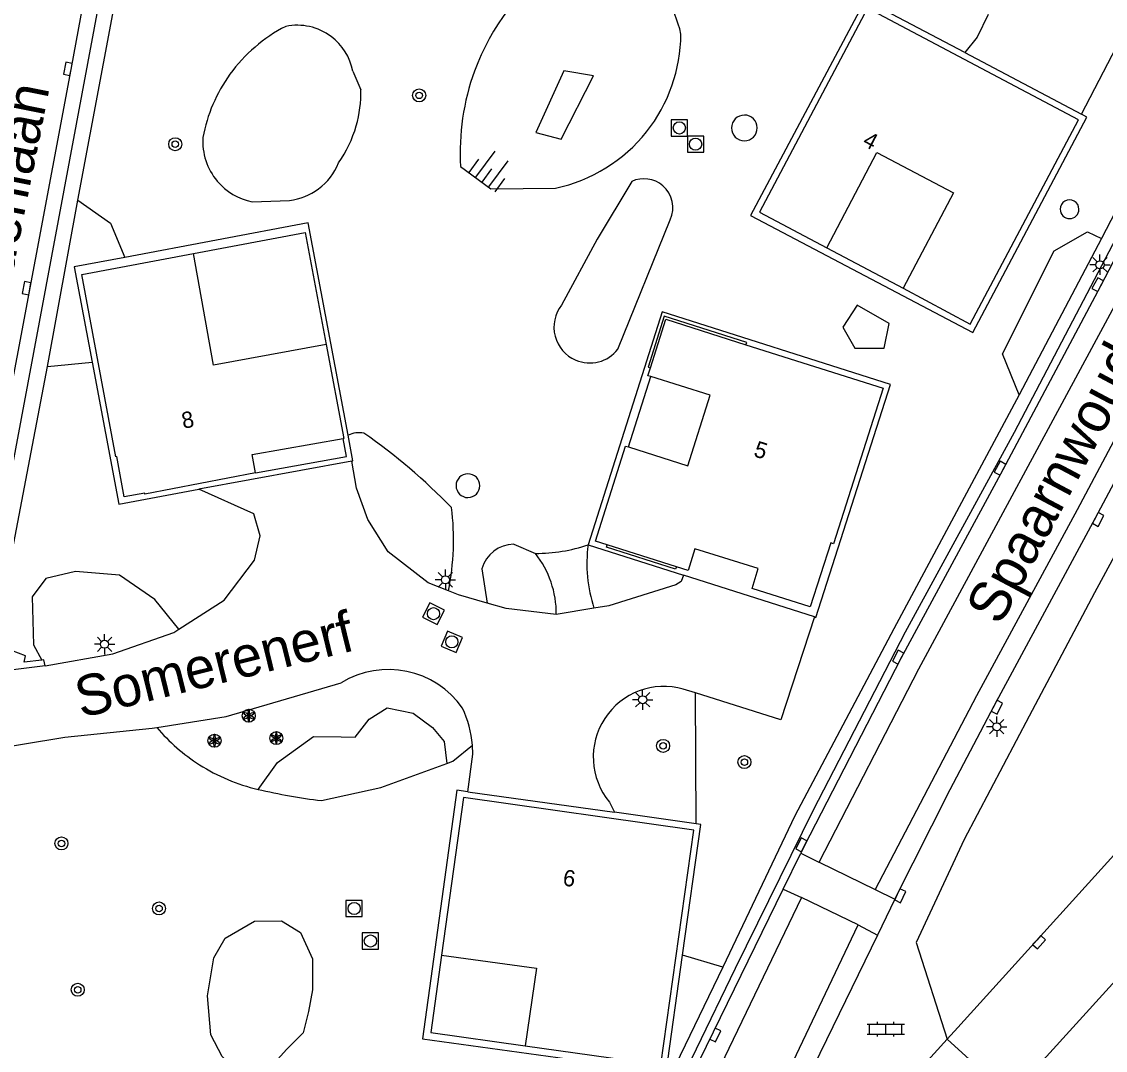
# Model space of a CAD drawing. Extents: x 124000 to 128010, y 398999 to 403000.
# Drawn here: x 126935.6 to 127002.2, y 399383.3 to 399446.5 of the extents above; entities that cross this region are included whole.
import ezdxf

# ---------------------------------------------------------------- set-up
doc = ezdxf.new("R2010")
doc.units = 0
for name, color, linetype in [('gg-afsc-erfafscheiding', 7, 'Continuous'), ('gg-afsc-hekwerk', 7, 'Continuous'), ('gg-afsc-muur', 7, 'Continuous'), ('gg-anno-huisnummerreeks BGT', 7, 'Continuous'), ('gg-anno-openbare ruimte label', 7, 'Continuous'), ('gg-bbg-hoofdgebouw', 7, 'Continuous'), ('gg-bbg-luifel en loopbrug', 7, 'Continuous'), ('gg-bbg-onder overbouw', 7, 'Continuous'), ('gg-bbg-pand overbouw', 7, 'Continuous'), ('gg-knt-BGT kruinlijn', 7, 'Continuous'), ('gg-knt-bovenkant onderkant talud', 7, 'Continuous'), ('gg-knt-verharding', 7, 'Continuous'), ('gg-knt-verharding nz', 7, 'Continuous'), ('gt-grn-groengrens', 7, 'Continuous'), ('gt-grn-weggrens', 7, 'Continuous'), ('gt-symb-boom', 7, 'Continuous'), ('gt-symb-klinker verharding', 7, 'Continuous'), ('gt-symb-kolk', 7, 'Continuous'), ('gt-symb-lichtmast', 7, 'Continuous'), ('gt-symb-rioolschacht', 7, 'Continuous'), ('gt-symb-solitaire heester', 7, 'Continuous'), ('gt-symb-talud symbool', 7, 'Continuous')]:
    doc.layers.add(name, color=color, linetype=linetype)

# ---------------------------------------------------------------- blocks, each defined once
blk = doc.blocks.new('gt0-KOLK')
at = {"layer": 'gt-symb-kolk'}
blk.add_lwpolyline([(0, 0), (0.375, 0), (0.375, 0.4), (-0.375, 0.4), (-0.375, 0), (0, 0)], dxfattribs=at)
blk = doc.blocks.new('gt0-LMAST')
at = {"layer": 'gt-symb-lichtmast'}
for p, q in [((-0.182, 0.173), (-0.447, 0.438)), ((-0.005, 0.246), (-0.005, 0.621)), ((0.172, 0.173), (0.437, 0.438)), ((-0.255, -0.004), (-0.63, -0.004)), ((-0.182, -0.181), (-0.447, -0.446)), ((-0.005, -0.254), (-0.005, -0.629)), ((0.437, -0.446), (0.172, -0.181)), ((0.245, -0.004), (0.62, -0.004))]:
    blk.add_line(p, q, dxfattribs=at)
blk.add_circle((-0.005, -0.004), 0.25, dxfattribs=at)
blk = doc.blocks.new('gt0-KL1')
at = {"layer": 'gt-symb-klinker verharding'}
for p, q in [((-1.15, 0.3), (1.15, 0.3)), ((-1, -0.3), (-1, 0.3)), ((-0.5, 0.3), (-0.5, 0.45)), ((0, -0.3), (0, 0.3)), ((0.5, 0.3), (0.5, 0.45)), ((1, -0.3), (1, 0.3)), ((-1.15, -0.3), (1.15, -0.3)), ((-0.5, -0.45), (-0.5, -0.3)), ((0.5, -0.45), (0.5, -0.3))]:
    blk.add_line(p, q, dxfattribs=at)
blk = doc.blocks.new('gt0-RS')
at = {"layer": 'gt-symb-rioolschacht'}
blk.add_lwpolyline([(-0.5, -0.5), (0.5, -0.5), (0.5, 0.5), (-0.5, 0.5)], close=True, dxfattribs=at)
blk.add_circle((0, 0), 0.375, dxfattribs=at)
blk = doc.blocks.new('gt0-BOOM')
at = {"layer": 'gt-symb-boom'}
for radius in [0.4, 0.2]:
    blk.add_circle((0, 0), radius, dxfattribs=at)
blk = doc.blocks.new('gt0-TALUD_1')
at = {"layer": 'gt-symb-talud symbool'}
for p, q in [((-1, -1), (-1, 0)), ((-0.5, -2), (-0.5, 0)), ((0, -1), (0, 0)), ((0.5, -2), (0.5, 0)), ((1, -1), (1, 0))]:
    blk.add_line(p, q, dxfattribs=at)
blk = doc.blocks.new('gt0-SH')
at = {"layer": 'gt-symb-solitaire heester'}
blk.add_circle((0, 0), 0.4, dxfattribs=at)
for centre, start, end in [((-0.346, 0.2), 270, 30), ((-0.346, -0.2), 330, 90), ((0, 0.4), 210, 330), ((0.346, 0.2), 150, 270), ((0.346, -0.2), 90, 210), ((0, -0.4), 30, 150)]:
    blk.add_arc(centre, 0.4, start, end, dxfattribs=at)

msp = doc.modelspace()

# ---------------------------------------------------------------- linework, layer by layer
at = {"layer": 'gg-afsc-erfafscheiding'}
for p, q in [((126985.064, 399432.619), (126989.769, 399430.138)), ((126972.87, 399420.382), (126974.251, 399424.706))]:
    msp.add_line(p, q, dxfattribs=at)
msp.add_lwpolyline([(126946.118, 399432.278), (126952.988, 399433.565), (126954.279, 399426.672)], dxfattribs=at)
at = {"layer": 'gg-afsc-hekwerk'}
msp.add_lwpolyline([(127027.538, 399461.577), (127023.423, 399452.974), (127016.654, 399439.407), (127008.966, 399425.156), (127001.524, 399411.42), (126997.524, 399403.829), (126993.524, 399396.238), (126990.569, 399389.904), (126992.462, 399383.957)], dxfattribs=at)
at = {"layer": 'gg-afsc-muur'}
for p, q in [((126993.118, 399384.682), (127004.612, 399397.38)), ((126992.462, 399383.957), (126993.118, 399384.682))]:
    msp.add_line(p, q, dxfattribs=at)
at = {"layer": 'gg-bbg-hoofdgebouw'}
for points in [[(126989.769, 399430.138), (126993.895, 399427.927), (127000.547, 399440.498), (126987.568, 399447.366), (126980.926, 399434.814), (126985.064, 399432.619)], [(126985.064, 399432.619), (126988.145, 399438.486), (126992.86, 399436.01), (126989.769, 399430.138)], [(126949.928, 399418.781), (126943.136, 399417.481), (126943.129, 399417.531), (126941.848, 399417.315), (126941.411, 399419.794), (126941.343, 399419.782), (126939.253, 399430.988), (126946.118, 399432.278)], [(126954.279, 399426.672), (126947.352, 399425.409), (126946.118, 399432.278)], [(126954.279, 399426.672), (126955.358, 399420.911), (126955.328, 399420.906)], [(126980.098, 399426.668), (126988.526, 399423.988), (126985.491, 399414.42), (126985.307, 399414.479), (126984.053, 399410.543), (126980.473, 399411.684), (126980.855, 399412.911), (126976.959, 399414.112), (126976.548, 399412.78), (126975.822, 399413.011)], [(126974.251, 399424.706), (126974.069, 399424.763), (126974.221, 399425.241)], [(126972.87, 399420.382), (126976.532, 399419.23), (126977.903, 399423.556), (126974.251, 399424.706)], [(126971.565, 399414.365), (126970.851, 399414.592), (126972.694, 399420.437), (126972.87, 399420.382)], [(126966.524, 399383.555), (126974.855, 399382.375), (126976.901, 399396.816), (126962.72, 399398.825), (126961.382, 399389.126)], [(126961.382, 399389.126), (126967.21, 399388.329), (126966.524, 399383.555)]]:
    msp.add_lwpolyline(points, dxfattribs=at)
at = {"layer": 'gg-bbg-luifel en loopbrug'}
msp.add_lwpolyline([(126961.382, 399389.126), (126960.71, 399384.379), (126966.524, 399383.555)], dxfattribs=at)
at = {"layer": 'gg-bbg-onder overbouw'}
msp.add_line((126975.822, 399413.011), (126971.565, 399414.365), dxfattribs=at)
for points in [[(126974.221, 399425.241), (126975.175, 399428.233), (126980.098, 399426.668)], [(126949.928, 399418.781), (126949.727, 399419.921), (126955.328, 399420.906)]]:
    msp.add_lwpolyline(points, dxfattribs=at)
at = {"layer": 'gg-bbg-pand overbouw'}
for points in [[(126980.098, 399426.668), (126980.145, 399426.813), (126975.07, 399428.421), (126974.081, 399425.286), (126974.221, 399425.241)], [(126949.928, 399418.781), (126955.524, 399419.794), (126955.328, 399420.906)], [(126975.822, 399413.011), (126975.774, 399412.859), (126971.518, 399414.216), (126971.565, 399414.365)]]:
    msp.add_lwpolyline(points, dxfattribs=at)
at = {"layer": 'gg-knt-BGT kruinlijn'}
msp.add_lwpolyline([(126962.547, 399437.632), (126964.409, 399436.254), (126968.389, 399436.297)], dxfattribs=at)
for centre, radius, start, end in [((126977.004, 399438.522), 14.481, 125.58137, 159.92293), ((126970.266, 399444.587), 5.951, 11.47777, 60.23745), ((126966.347, 399445.825), 9.751, 321.5339, 359.67979), ((126977.04, 399438.508), 14.519, 159.92093, 183.46045), ((126966.361, 399445.821), 9.737, 282.02185, 321.50699)]:
    msp.add_arc(centre, radius, start, end, dxfattribs=at)
at = {"layer": 'gg-knt-bovenkant onderkant talud'}
msp.add_line((126968.727, 399439.313), (126970.728, 399443.208), dxfattribs=at)
msp.add_lwpolyline([(126970.728, 399443.208), (126968.901, 399443.52), (126967.181, 399439.712), (126968.727, 399439.313)], dxfattribs=at)
at = {"layer": 'gg-knt-verharding'}
for p, q in [((126945.528, 399475.596), (126933.171, 399409.609)), ((127000.726, 399440.855), (127003.864, 399446.898)), ((126993.554, 399444.646), (127000.726, 399440.855)), ((126955.929, 399419.536), (126955.634, 399421.106)), ((126955.858, 399419.515), (126946.458, 399417.781)), ((126955.858, 399419.515), (126955.929, 399419.536)), ((126970.389, 399414.354), (126976.259, 399412.488)), ((126984.31, 399409.937), (126976.259, 399412.488)), ((126970.748, 399410.468), (126968.435, 399410.084)), ((126976.985, 399405.253), (126976.242, 399405.488)), ((126962.989, 399399.168), (126972.01, 399397.922)), ((126971.705, 399398.543), (126972.01, 399397.922)), ((126977.033, 399397.214), (126972.01, 399397.922)), ((126982.392, 399393.196), (126983.475, 399395.395)), ((126984.592, 399394.855), (126988.039, 399393.166)), ((126983.512, 399392.676), (126961.833, 399347.631)), ((126974.932, 399377.966), (126982.392, 399393.196)), ((126982.392, 399393.196), (126983.512, 399392.676)), ((126988.039, 399393.166), (126989.261, 399392.564)), ((126989.261, 399392.564), (126988.192, 399390.368)), ((126986.999, 399390.985), (126988.192, 399390.368))]:
    msp.add_line(p, q, dxfattribs=at)
for points in [[(126918.239, 399314.105), (126915.165, 399319.891), (126916.306, 399325.001), (126924.705, 399369.522), (126927.489, 399384.524), (126938.592, 399443.591), (126941.213, 399457.849), (126949.077, 399500)], [(127017.744, 399461.485), (127017.64, 399461.34), (127013.84, 399453.425), (127011.002, 399447.758), (127001.905, 399430.262), (126995.902, 399418.98), (126989.632, 399407.363), (126983.686, 399395.829), (126983.475, 399395.395)], [(126984.592, 399394.855), (126990.719, 399406.746), (127003.047, 399429.569), (127012.105, 399447.214), (127015.009, 399452.979), (127018.832, 399460.976)], [(127022.405, 399459.286), (127018.367, 399450.901), (127015.355, 399444.886), (127006.504, 399427.895), (127000.465, 399416.522), (126994.282, 399405.067), (126988.039, 399393.166)], [(126989.261, 399392.564), (126992.661, 399399.315), (126995.356, 399404.469), (127001.585, 399416.016), (127007.612, 399427.315), (127016.455, 399444.316), (127019.463, 399450.369), (127023.538, 399458.776)], [(126993.554, 399444.646), (126987.426, 399447.885), (126980.386, 399434.621), (126994.041, 399427.424), (127001.069, 399440.653), (127000.726, 399440.855)], [(126994.985, 399446.982), (126994.309, 399445.573), (126993.554, 399444.646)], [(126955.634, 399421.106), (126953.183, 399434.156), (126941.892, 399432.034)], [(126941.892, 399432.034), (126938.788, 399431.451), (126939.888, 399425.594)], [(126984.31, 399409.937), (126984.402, 399409.9), (126988.979, 399424.222), (126974.946, 399428.684), (126970.389, 399414.354)], [(126939.888, 399425.594), (126941.528, 399416.867), (126946.458, 399417.781)], [(126961.8, 399411.534), (126960.56, 399412.035), (126958.093, 399413.934), (126956.837, 399415.91), (126956.144, 399417.839), (126955.858, 399419.515)], [(126945.216, 399409.176), (126948, 399410.968), (126949.863, 399413.412), (126950.212, 399414.909), (126949.827, 399416.277), (126946.458, 399417.781)], [(126976.259, 399412.488), (126976.119, 399412.112), (126975.777, 399411.91), (126971.661, 399410.62), (126970.748, 399410.468)], [(126964.186, 399410.781), (126962.414, 399411.285), (126961.8, 399411.534)], [(126968.435, 399410.084), (126965.359, 399410.448), (126964.186, 399410.781)], [(126984.31, 399409.937), (126982.242, 399403.593), (126976.985, 399405.253)], [(126936.798, 399407.273), (126935.7, 399407.148), (126935.791, 399407.544), (126934.929, 399407.868), (126934.956, 399408.251), (126934.199, 399408.397), (126934.323, 399409.003), (126934.049, 399409.152)], [(126936.993, 399406.922), (126941.159, 399407.664), (126944.914, 399408.981), (126945.216, 399409.176)], [(126936.993, 399406.922), (126936.908, 399407.286), (126936.798, 399407.273)], [(126936.993, 399406.922), (126935.033, 399406.68), (126932.678, 399406.532), (126932.598, 399406.547)], [(126943.868, 399403.129), (126948.139, 399403.803), (126955.202, 399405.878)], [(126932.865, 399401.649), (126938.202, 399402.537), (126943.576, 399403.083), (126943.868, 399403.129)], [(126962.989, 399399.168), (126963.306, 399401.491), (126963.274, 399402.05)], [(126962.989, 399399.168), (126962.321, 399399.27), (126960.211, 399383.976), (126972.683, 399382.256)], [(126976.193, 399389.131), (126977.319, 399397.174), (126977.033, 399397.214)], [(126983.475, 399395.395), (126984.574, 399394.849), (126984.592, 399394.855)], [(126965.3, 399345.969), (126968.685, 399352.981), (126975.552, 399367.327), (126982.798, 399382.158), (126986.999, 399390.985)], [(126988.192, 399390.368), (126983.866, 399381.484), (126976.613, 399366.685), (126969.736, 399352.307), (126966.412, 399345.423)], [(126972.683, 399382.256), (126975.182, 399381.911), (126976.193, 399389.131)]]:
    msp.add_lwpolyline(points, dxfattribs=at)
for centre, radius, start, end in [((126958.107, 399401.116), 5.578, 35.07926, 121.38784), ((126975.045, 399401.315), 4.341, 73.994, 219.69478), ((126956.051, 399401.352), 7.257, 5.52075, 24.15993)]:
    msp.add_arc(centre, radius, start, end, dxfattribs=at)
at = {"layer": 'gg-knt-verharding nz'}
msp.add_line((126988.515, 399379.598), (126992.462, 399383.957), dxfattribs=at)
msp.add_lwpolyline([(126992.462, 399383.957), (126996.341, 399380.445), (127008.519, 399393.835)], dxfattribs=at)
at = {"layer": 'gt-grn-groengrens'}
for p, q in [((126939.004, 399435.565), (126943.674, 399460.323)), ((126955.916, 399443.493), (126956.421, 399442.348)), ((127006.591, 399442.183), (127001.972, 399433.205)), ((126937.146, 399425.323), (126939.004, 399435.565)), ((126949.724, 399435.45), (126952.033, 399435.54)), ((126972.222, 399426.39), (126975.444, 399434.355)), ((127001.972, 399433.205), (126996.9, 399423.577)), ((126934.049, 399409.152), (126937.146, 399425.323)), ((126937.146, 399425.323), (126939.888, 399425.594)), ((126965.816, 399414.397), (126967.149, 399413.83)), ((126963.861, 399412.888), (126964.186, 399410.781)), ((126977.033, 399397.214), (126976.985, 399405.253)), ((126978.678, 399388.391), (126976.193, 399389.131)), ((126978.678, 399388.391), (126974.414, 399379.559))]:
    msp.add_line(p, q, dxfattribs=at)
for points in [[(126974.414, 399379.559), (126974.009, 399378.759), (126974.657, 399378.411), (126979.446, 399388.334), (126984.255, 399398.06), (126989.914, 399409.012), (126996.613, 399421.299), (127009.581, 399446.052), (127014.392, 399455.714), (127019.093, 399465.555)], [(126973.072, 399436.709), (126970.953, 399433.165), (126968.757, 399429.103)], [(126939.004, 399435.565), (126941.007, 399434.149), (126941.892, 399432.034)], [(126996.9, 399423.577), (126995.881, 399426.107), (126999.059, 399432.443), (127001.098, 399433.608), (127001.972, 399433.205)], [(126986.941, 399429.108), (126986.059, 399427.748), (126986.794, 399426.46), (126988.595, 399426.46), (126988.908, 399427.968), (126986.941, 399429.108)], [(126996.9, 399423.577), (126989.197, 399409.196), (126983.101, 399397.693), (126978.678, 399388.391)], [(126945.216, 399409.176), (126943.75, 399411.009), (126941.58, 399412.496), (126938.871, 399412.713), (126937.032, 399412.298), (126936.199, 399411.162), (126936.287, 399408.211), (126936.798, 399407.273)], [(126950.089, 399399.326), (126951.296, 399400.986), (126953.497, 399402.579), (126955.195, 399402.552), (126956.07, 399402.539), (126956.918, 399403.641), (126958.032, 399404.331), (126959.624, 399404.013), (126960.817, 399403.137), (126961.533, 399402.26), (126961.701, 399400.918)], [(126961.701, 399400.918), (126962.063, 399401.051), (126963.274, 399402.05)], [(126953.995, 399398.63), (126957.645, 399399.432), (126961.701, 399400.918)], [(126946.983, 399386.637), (126947.372, 399388.974), (126948.064, 399390.164), (126949.878, 399391.228), (126951.539, 399391.234), (126952.707, 399390.532), (126953.447, 399388.896), (126953.447, 399386.987), (126953.201, 399385.672), (126952.87, 399384.362), (126951.85, 399383.325), (126950.774, 399382.143), (126948.969, 399381.845), (126947.879, 399382.897), (126947.178, 399384.221), (126946.983, 399386.637)]]:
    msp.add_lwpolyline(points, dxfattribs=at)
for centre, radius, start, end in [((126956.184, 399437.65), 9.647, 117.05278, 144.18277), ((126952.504, 399442.839), 3.474, 53.18792, 101.74577), ((126952.504, 399442.84), 3.474, 10.83563, 53.17513), ((126956.161, 399437.657), 9.624, 144.13382, 169.44759), ((126948.791, 399442.228), 7.631, 344.01799, 0.90089), ((126980, 399439.999), 0.791, 0.07243, 180.07243), ((126948.778, 399442.234), 7.645, 325.0202, 344.00426), ((126980, 399439.999), 0.791, 180.07243, 0.07243), ((126950.482, 399439.165), 3.79, 176.16219, 220.04237), ((126951.579, 399439.241), 3.732, 306.76085, 338.13659), ((126950.484, 399439.164), 3.791, 220.00687, 258.43575), ((126973.821, 399435.091), 1.783, 49.36292, 114.8391), ((126951.588, 399439.234), 3.72, 276.864, 306.70549), ((126973.819, 399435.091), 1.784, 335.62691, 49.31452), ((127000, 399434.999), 0.578, 0.09913, 180.09913), ((127000, 399434.999), 0.578, 180.09913, 0.09913), ((126970.489, 399427.746), 2.2, 141.92421, 246.88099), ((126970.49, 399427.745), 2.199, 246.84531, 321.96312), ((126956.341, 399419.532), 1.726, 81.18996, 114.17708), ((126934.928, 399390.3), 37.775, 44.23882, 54.98211), ((126963, 399417.999), 0.731, 0.07838, 180.07838), ((126963, 399417.999), 0.731, 180.07838, 0.07838), ((126946.252, 399414.681), 15.863, 348.55859, 7.14624), ((126965.817, 399412.375), 2.022, 90.0331, 165.29363), ((126967.081, 399424.53), 10.7, 270.36475, 288.00887), ((126979.172, 399413.206), 8.857, 172.55151, 198.00483), ((126962.45, 399410.123), 5.985, 359.62551, 38.26914), ((126952.689, 399410.585), 11.55, 220.20291, 237.54903), ((126952.7, 399410.571), 11.545, 237.47133, 256.92974), ((126958.703, 399436.358), 38.02, 256.90581, 262.88749)]:
    msp.add_arc(centre, radius, start, end, dxfattribs=at)
at = {"layer": 'gt-grn-weggrens'}
msp.add_line((126986.999, 399390.985), (126983.512, 399392.676), dxfattribs=at)

# ---------------------------------------------------------------- block references
at = {"layer": 'gt-symb-boom'}
for p in [(126960, 399442), (126945, 399439), (126975, 399402), (126980, 399401), (126938, 399396), (126944, 399392), (126939, 399387)]:
    msp.add_blockref('gt0-BOOM', p, dxfattribs=at)
at = {"layer": 'gt-symb-klinker verharding'}
msp.add_blockref('gt0-KL1', (126988.693, 399384.58), dxfattribs=at)
at = {"layer": 'gt-symb-kolk'}
for p, rotation in [((126938.592, 399443.591), 79.34163849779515), ((126936.054, 399430.111), 79.34163849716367), ((127001.905, 399430.262), 61.974683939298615), ((126995.902, 399418.98), 61.64103655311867), ((127001.585, 399416.016), -118.35896344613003), ((126989.632, 399407.363), 62.74312822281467), ((126995.356, 399404.469), -117.59036953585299), ((126983.686, 399395.829), 64.02428534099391), ((126989.403, 399392.865), -115.20722121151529), ((126997.978, 399390.055), -132.12343818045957), ((126978.035, 399384.31), -116.05235095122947)]:
    msp.add_blockref('gt0-KOLK', p, dxfattribs=dict(at, rotation=rotation))
at = {"layer": 'gt-symb-lichtmast'}
for p in [(127001.875, 399431.586), (126961.619, 399412.214), (126940.655, 399408.253), (126973.749, 399404.837), (126995.526, 399403.179)]:
    msp.add_blockref('gt0-LMAST', p, dxfattribs=at)
at = {"layer": 'gt-symb-rioolschacht'}
for p in [(126976, 399440), (126977, 399439), (126956, 399392), (126957, 399390)]:
    msp.add_blockref('gt0-RS', p, dxfattribs=at)
for p, rotation in [((126960.88, 399410.129), -26.744420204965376), ((126962.006, 399408.395), 66.974507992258)]:
    msp.add_blockref('gt0-RS', p, dxfattribs=dict(at, rotation=rotation))
at = {"layer": 'gt-symb-solitaire heester'}
for p in [(126949.521, 399403.854), (126947.413, 399402.315), (126951.216, 399402.475)]:
    msp.add_blockref('gt0-SH', p, dxfattribs=at)
at = {"layer": 'gt-symb-talud symbool', "xscale": 1.0002204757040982, "yscale": 1.0002204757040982, "rotation": 143.49671701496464}
msp.add_blockref('gt0-TALUD_1', (126963.858, 399436.673), dxfattribs=at)

# ---------------------------------------------------------------- texts
at = {"layer": 'gg-anno-huisnummerreeks BGT'}
for s, rotation, p in [('4', 332.1, (126987.206, 399438.959)), ('8', 10.8, (126945.492, 399421.496)), ('5', 342.4, (126980.51, 399419.825)), ('6', 351.9, (126968.794, 399393.42))]:
    msp.add_text(s, height=1, rotation=rotation, dxfattribs=at).set_placement(p)
at = {"layer": 'gg-anno-openbare ruimte label'}
for s, rotation, p in [('Schipluidenlaan', 78.7, (126932.649, 399419.314)), ('Spaarnwoudelaan', 62, (126995.726, 399409.327)), ('Somerenerf', 13.9, (126939.201, 399403.705))]:
    msp.add_text(s, height=2.5, rotation=rotation, dxfattribs=at).set_placement(p)

doc.saveas('drawing.dxf')
